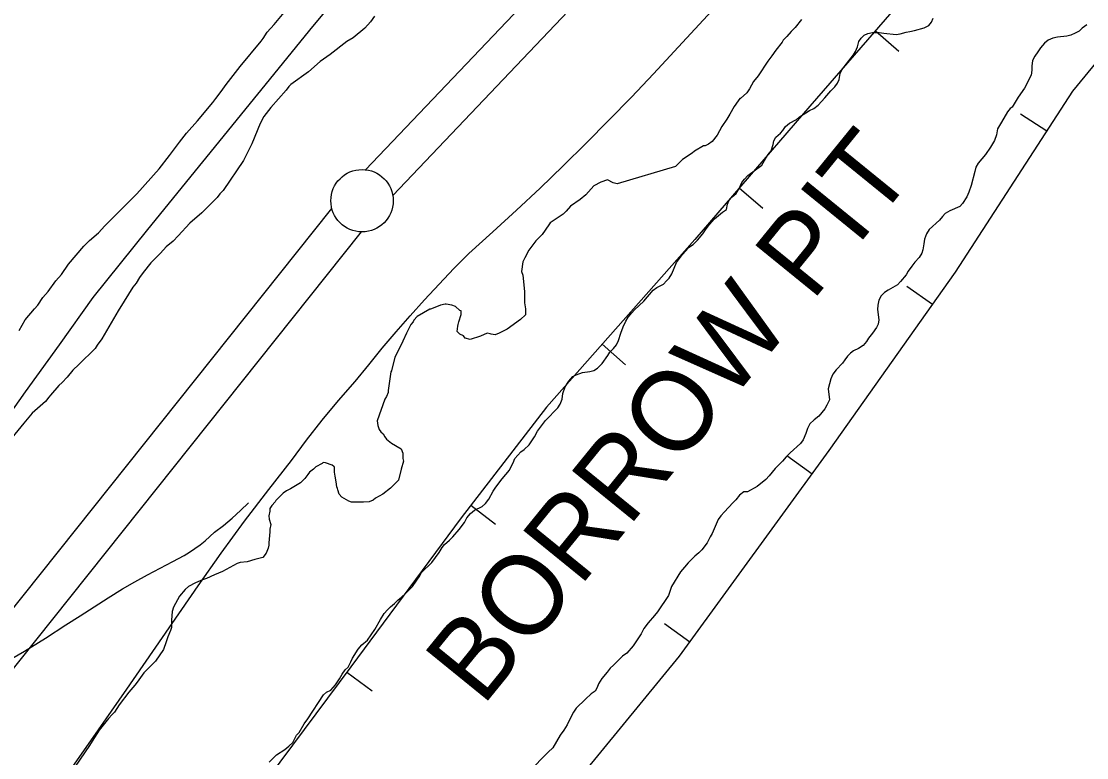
# Model space of a CAD drawing. Extents: x 3177385 to 3215275, y 903885 to 929304.
# Drawn here: x 3197911 to 3198765, y 920682 to 921273 of the extents above; entities that cross this region are included whole.
import ezdxf

# ---------------------------------------------------------------- set-up
doc = ezdxf.new("R2010")
doc.units = 0
for name, color, linetype in [('V-BORW-IDEN', 7, 'Continuous'), ('V-BORW-LINE', 7, 'Continuous'), ('V-LEVE-TOET', 7, 'Continuous'), ('V-ROAD-CNTR', 7, 'Continuous'), ('V-SITE-VEGE', 7, 'Continuous'), ('V-SURV-LINE', 7, 'Continuous')]:
    doc.layers.add(name, color=color, linetype=linetype)

msp = doc.modelspace()

# ---------------------------------------------------------------- linework, layer by layer
at = {"layer": 'V-BORW-LINE'}
for p, q in [((3198595.68, 921264.94), (3198614.56, 921248.55)), ((3198733.07, 921184.48), (3198712.09, 921198.09)), ((3198486.62, 921138.99), (3198505.54, 921122.65)), ((3198641.35, 921045.43), (3198620.94, 921059.86)), ((3198376.75, 921013.75), (3198395.49, 920997.2)), ((3198544.93, 920909.57), (3198524.71, 920924.27)), ((3198271.67, 920884.6), (3198291.48, 920869.36)), ((3198446.97, 920774.81), (3198426.75, 920789.51)), ((3198172.4, 920750.81), (3198192.44, 920735.85))]:
    msp.add_line(p, q, dxfattribs=at)
for points in [[(3198753.96, 921216.69), (3198849.88, 921333.71)], [(3198649.85, 921327.35), (3198543.17, 921204.45)], [(3198659.76, 921071.47), (3198753.96, 921216.69)], [(3198543.17, 921204.45), (3198450.98, 921097.74)], [(3198450.98, 921097.74), (3198332.18, 920963.32)], [(3198558.68, 920928.48), (3198659.76, 921071.47)], [(3198332.18, 920963.32), (3198263.96, 920874.57)], [(3198438.78, 920763.55), (3198558.68, 920928.48)], [(3198263.96, 920874.57), (3198175.52, 920754.98)], [(3198268, 920554.85), (3198438.78, 920763.55)], [(3198175.52, 920754.98), (3198071.78, 920615.97)]]:
    msp.add_lwpolyline(points, dxfattribs=at)
at = {"layer": 'V-LEVE-TOET'}
for points in [[(3198431.6, 921585.01), (3198389, 921540.48), (3198346.7, 921495.67), (3198304.72, 921450.56), (3198283.97, 921428.45), (3198263.44, 921406.15), (3198243.12, 921383.64), (3198223.01, 921360.95), (3198203.12, 921338.06), (3198183.45, 921314.99), (3198164, 921291.73), (3198144.78, 921268.29), (3198100.58, 921214.17), (3198056.53, 921159.92), (3198012.64, 921105.55), (3197968.91, 921051.05), (3197941.78, 921013.26), (3197914.63, 920975.47), (3197887.48, 920937.69), (3197860.33, 920899.94)], [(3198127.92, 920920.39), (3198139.93, 920936.84), (3198152.48, 920952.91), (3198165.53, 920968.59), (3198179.07, 920983.84), (3198189.77, 920997.25), (3198200.67, 921010.51), (3198211.78, 921023.61), (3198223.07, 921036.54), (3198234.56, 921049.3), (3198246.24, 921061.88), (3198258.1, 921074.29), (3198270.14, 921086.51), (3198289.33, 921103.75), (3198308.32, 921121.21), (3198327.11, 921138.89), (3198345.7, 921156.78), (3198364.08, 921174.89), (3198382.26, 921193.2), (3198400.22, 921211.72), (3198417.96, 921230.44), (3198484.42, 921302.56)], [(3197938.4, 920654.62), (3197967.2, 920695.89), (3197995.92, 920737.22), (3198024.54, 920778.61), (3198053.08, 920820.06), (3198071.49, 920846.13), (3198090.37, 920871.87), (3198109.7, 920897.27), (3198127.92, 920920.39)]]:
    msp.add_lwpolyline(points, dxfattribs=at)
at = {"layer": 'V-ROAD-CNTR'}
msp.add_lwpolyline([(3197897, 920757.83), (3197914.05, 920767.69), (3197930.8, 920777.99), (3197947.23, 920788.73), (3197958.54, 920796.01), (3197969.85, 920803.25), (3197981.16, 920810.47), (3197992.46, 920817.65), (3198002.48, 920823.34), (3198012.56, 920828.89), (3198022.72, 920834.29), (3198032.94, 920839.55), (3198037.49, 920841.84), (3198041.95, 920844.34), (3198046.31, 920847.03), (3198050.56, 920849.9), (3198054.68, 920852.96), (3198058.67, 920856.18), (3198062.51, 920859.56), (3198066.19, 920863.1), (3198073.41, 920868.51), (3198080.37, 920874.25), (3198087.06, 920880.3), (3198093.45, 920886.64)], dxfattribs=at)
at = {"layer": 'V-SITE-VEGE'}
for points in [[(3197924.75, 921044.9), (3197928.66, 921051.05), (3197933.13, 921056.07), (3197939.28, 921064.45), (3197943.75, 921069.47), (3197949.33, 921077.85), (3197961.62, 921092.36), (3197966.09, 921096.83), (3197973.35, 921102.97), (3197978.38, 921108.55), (3198004.08, 921134.24), (3198021.96, 921154.33), (3198030.34, 921164.94), (3198038.16, 921175.55), (3198043.74, 921182.81), (3198052.68, 921192.86), (3198064.97, 921207.37), (3198067.2, 921210.73), (3198071.68, 921216.31), (3198075.58, 921221.89), (3198086.76, 921236.41), (3198103.52, 921256.51), (3198105.2, 921258.74), (3198108.55, 921263.77), (3198114.14, 921269.91), (3198124.75, 921282.75)], [(3198194.55, 921276.59), (3198191.2, 921272.12), (3198186.73, 921267.1), (3198177.24, 921259.28), (3198172.21, 921256.49), (3198158.8, 921245.88), (3198150.99, 921240.3), (3198141.49, 921231.93), (3198127.52, 921221.88), (3198125.85, 921220.2), (3198123.61, 921217.41), (3198111.32, 921203.45), (3198105.74, 921196.19), (3198102.94, 921190.61), (3198096.24, 921174.42), (3198089.53, 921161.02), (3198073.33, 921137.01), (3198070.54, 921134.22), (3198068.3, 921131.42), (3198056.01, 921119.14), (3198046.51, 921110.77), (3198037.02, 921100.72), (3198033.11, 921096.25), (3198027.52, 921091.79), (3198023.05, 921086.76), (3198015.23, 921078.94), (3198009.08, 921071.13), (3198006.29, 921067.22), (3198003.5, 921062.75), (3198000.71, 921059.4), (3197994, 921048.23)], [(3198347.2, 920979.58), (3198350.09, 920984.12), (3198353.4, 920987.84), (3198355.88, 920989.28), (3198361.04, 920991.14), (3198367.02, 920991.96), (3198370.12, 920992.58), (3198373.01, 920994.64), (3198376.72, 920998.15), (3198381.27, 921004.75), (3198382.92, 921007.43), (3198385.81, 921010.32), (3198388.28, 921013.21), (3198389.94, 921016.72), (3198391.8, 921022.7), (3198393.65, 921027.66), (3198395.72, 921032.2), (3198397.79, 921035.5), (3198400.47, 921038.8), (3198402.74, 921041.28), (3198410.17, 921048.09), (3198417.81, 921057.16), (3198420.7, 921059.23), (3198425.86, 921061.91), (3198428.34, 921064.39), (3198430.4, 921066.65), (3198432.68, 921070.16), (3198436.39, 921079.24), (3198441.14, 921085.64), (3198444.03, 921088.73), (3198446.1, 921091.21), (3198449.81, 921093.69), (3198453.32, 921097.19), (3198457.45, 921102.15), (3198460.13, 921106.27), (3198462.82, 921109.78), (3198466.95, 921114.32), (3198473.14, 921119.69), (3198476.45, 921121.75), (3198477.27, 921126.08), (3198478.51, 921129.18), (3198480.99, 921131.86), (3198484.29, 921134.54), (3198486.56, 921138.46), (3198488.83, 921143.41), (3198490.9, 921146.1), (3198493.58, 921148.99), (3198504.73, 921157.24), (3198507.83, 921162.81), (3198509.89, 921165.9), (3198512.16, 921168.79), (3198513.81, 921173.75), (3198514.44, 921176.84), (3198515.88, 921179.73), (3198519.6, 921182.83), (3198521.66, 921185.09), (3198523.73, 921188.19), (3198526.82, 921190.87), (3198532.6, 921193.97), (3198534.87, 921196.03), (3198542.93, 921200.98), (3198546.43, 921202.63), (3198549.74, 921205.31), (3198552.63, 921208.2), (3198555.1, 921211.3), (3198560.06, 921216.87), (3198563.16, 921219.96), (3198565.43, 921222.85), (3198566.67, 921225.95), (3198567.49, 921230.69), (3198568.73, 921233.58), (3198578.23, 921245.76), (3198579.88, 921248.44), (3198581.33, 921252.15), (3198582.57, 921256.28), (3198584.22, 921259.17), (3198586.7, 921261.44), (3198589.79, 921262.68), (3198593.3, 921263.5), (3198597.43, 921263.71), (3198598.67, 921263.71), (3198602.38, 921263.09), (3198612.29, 921262.05), (3198615.59, 921262.46), (3198620.34, 921263.91), (3198623.43, 921264.32), (3198626.94, 921265.14), (3198634.79, 921267.41), (3198638.5, 921269.27), (3198640.56, 921271.74), (3198642.01, 921275.04)], [(3198536.54, 921274), (3198531.51, 921267.61), (3198528.32, 921264.42), (3198524.66, 921260.31)], [(3198765.06, 921269.82), (3198761.34, 921266.93), (3198758.87, 921264.66), (3198755.77, 921263.01), (3198752.26, 921261.56), (3198748.96, 921260.53), (3198741.53, 921259.92), (3198737.81, 921259.09), (3198734.1, 921257.44), (3198731.21, 921254.97), (3198728.11, 921251.25), (3198725.84, 921248.16), (3198723.57, 921244.65), (3198721.71, 921241.14), (3198721.09, 921236.6), (3198721.09, 921233.3), (3198720.47, 921229.38), (3198715.1, 921219.06), (3198710.14, 921211.63), (3198705.19, 921203.79), (3198703.74, 921202.76), (3198701.68, 921199.87), (3198696.72, 921191.82), (3198693.63, 921186.25), (3198692.8, 921181.5), (3198691.15, 921176.96), (3198687.84, 921171.6), (3198683.92, 921165.82), (3198677.93, 921158.81), (3198676.28, 921155.71), (3198675.46, 921152.2), (3198672.35, 921141.06), (3198670.5, 921135.69), (3198668.84, 921131.98), (3198665.54, 921126.61), (3198663.47, 921124.14), (3198655.43, 921120.63), (3198651.71, 921118.57), (3198649.44, 921116.09), (3198647.17, 921113.2), (3198638.7, 921105.57), (3198636.64, 921102.27), (3198634.99, 921097.93), (3198634.57, 921094.22), (3198633.75, 921089.47), (3198632.92, 921086.58), (3198630.85, 921083.28), (3198627.34, 921079.36), (3198624.87, 921076.27), (3198621.98, 921072.35), (3198620.33, 921069.25), (3198615.78, 921063.89), (3198613.3, 921061.41), (3198605.87, 921057.08), (3198602.98, 921055.22), (3198600.3, 921052.54), (3198598.44, 921049.03), (3198597.62, 921044.9), (3198597.41, 921041.6), (3198598.44, 921033.34), (3198598.02, 921029.84), (3198596.58, 921027.15), (3198593.48, 921022.61), (3198590.18, 921018.69), (3198588.53, 921016.01), (3198586.05, 921012.71), (3198582.13, 921010.23), (3198578.2, 921008.38), (3198575.73, 921006.52), (3198573.45, 921004.05), (3198571.18, 921001.16), (3198569.33, 920998.47)], [(3198524.66, 921260.31), (3198521.92, 921257.57), (3198521.01, 921255.75), (3198515.98, 921249.35), (3198512.79, 921244.79), (3198509.59, 921240.68), (3198501.83, 921228.82), (3198498.17, 921224.25), (3198494.97, 921218.32), (3198492.69, 921215.12), (3198487.67, 921210.56), (3198487.21, 921210.56), (3198485.84, 921208.73), (3198482.64, 921204.17), (3198478.99, 921198.23), (3198476.7, 921194.12), (3198472.59, 921188.19), (3198468.94, 921181.34), (3198464.83, 921176.32), (3198462.09, 921174.04), (3198459.35, 921172.67), (3198457.98, 921172.67), (3198450.67, 921168.56), (3198448.85, 921166.74), (3198441.08, 921161.72), (3198435.6, 921156.24), (3198388.95, 921142.16), (3198385.76, 921143.08), (3198381.19, 921145.36), (3198375.71, 921143.54), (3198370.23, 921140.8), (3198363.84, 921133.5), (3198359.27, 921129.84), (3198351.51, 921124.37), (3198347.86, 921120.26), (3198345.57, 921117.98), (3198335.07, 921111.13), (3198334.15, 921109.31), (3198328.67, 921101.55), (3198323.65, 921096.52), (3198318.17, 921089.22), (3198314.97, 921082.83), (3198313.14, 921079.63), (3198312.23, 921071.88), (3198313.14, 921069.13), (3198314.51, 921055.89), (3198314.5, 921046.76), (3198315.42, 921042.2), (3198315.41, 921037.17), (3198311.3, 921033.52), (3198300.8, 921025.76), (3198294.41, 921022.57), (3198291.21, 921021.2), (3198288.02, 921021.66), (3198287.1, 921022.11), (3198284.82, 921022.57), (3198279.34, 921020.29), (3198271.12, 921017.55), (3198267.01, 921018.47), (3198265.64, 921020.3), (3198262.9, 921021.67), (3198260.62, 921023.95), (3198261.08, 921028.06), (3198261.54, 921029.43), (3198261.99, 921031.71), (3198263.82, 921037.64), (3198263.82, 921040.38), (3198262.91, 921040.84), (3198259.26, 921044.04), (3198256.52, 921044.95), (3198251.95, 921045.87), (3198251.04, 921045.87), (3198247.39, 921044.96), (3198242.82, 921043.13), (3198239.17, 921041.76), (3198238.71, 921041.76), (3198228.67, 921035.83), (3198225.93, 921033.09), (3198225.47, 921031.72), (3198223.64, 921029.44), (3198219.99, 921022.59), (3198217.25, 921016.2), (3198212.22, 921006.16), (3198210.85, 921003.42), (3198208.11, 920992.46), (3198207.65, 920991.55), (3198206.74, 920986.07), (3198205.37, 920976.48), (3198205.37, 920975.11), (3198203.99, 920971.92), (3198202.62, 920969.63), (3198196.68, 920952.29), (3198197.14, 920948.63), (3198198.05, 920945.44), (3198199.42, 920943.61), (3198201.25, 920941.78), (3198202.62, 920939.5), (3198203.98, 920937.68), (3198208.09, 920934.48), (3198215.85, 920929.91), (3198217.22, 920926.26)], [(3197994, 921048.23), (3197988.97, 921040.42), (3197976.12, 921018.08), (3197972.21, 921013.06), (3197970.53, 921010.26), (3197957.69, 920997.43), (3197952.66, 920992.96), (3197948.19, 920987.38), (3197944.28, 920982.91), (3197941.49, 920980.68), (3197934.78, 920972.86), (3197933.66, 920971.18), (3197930.87, 920967.84), (3197920.26, 920958.34), (3197913.55, 920950.53), (3197899.03, 920932.66)], [(3197909.67, 921024.8), (3197914.7, 921033.18), (3197921.96, 921042.11), (3197924.75, 921044.9)], [(3198569.33, 920998.47), (3198564.17, 920993.11), (3198561.69, 920989.6), (3198560.03, 920986.09), (3198557.76, 920977.84), (3198559, 920969.17), (3198556.93, 920964.84), (3198555.28, 920961.95), (3198550.53, 920955.96), (3198546.61, 920953.07), (3198543.31, 920949.77), (3198541.45, 920946.06), (3198540, 920942.14), (3198537.73, 920936.98), (3198535.67, 920934.09), (3198527.41, 920926.66), (3198524.31, 920923.57), (3198521.21, 920920.06), (3198515.43, 920914.08), (3198510.69, 920908.09), (3198508, 920905.2), (3198500.98, 920899.63), (3198493.35, 920895.51), (3198490.41, 920895.47), (3198486.97, 920892.77), (3198483.93, 920889.05), (3198481.56, 920886.69), (3198474.81, 920879.26), (3198471.77, 920876.22), (3198469.74, 920873.18), (3198468.05, 920869.46), (3198465.01, 920862.03), (3198463.33, 920859.33), (3198460.96, 920854.6), (3198456.57, 920848.86), (3198454.21, 920846.5), (3198451.17, 920843.8), (3198445.76, 920838.39), (3198442.72, 920835.01), (3198439.69, 920831.3), (3198432.26, 920819.48), (3198429.89, 920812.38), (3198421.11, 920799.21), (3198418.75, 920796.17), (3198413.68, 920790.43), (3198410.3, 920785.7), (3198407.94, 920781.64), (3198401.53, 920771.85), (3198396.46, 920766.11), (3198393.08, 920763.74), (3198385.99, 920756.31), (3198383.29, 920753.95), (3198380.92, 920750.91), (3198376.54, 920745.84), (3198373.83, 920741.45), (3198372.82, 920738.41), (3198371.13, 920735.71), (3198368.09, 920733.34), (3198363.36, 920729.29), (3198355.93, 920721.86), (3198353.91, 920718.82), (3198351.2, 920713.76), (3198348.84, 920708.69), (3198346.14, 920704.3), (3198343.1, 920700.24), (3198337.36, 920690.11), (3198333.64, 920686.73), (3198329.93, 920683.02), (3198321.82, 920674.57)], [(3198110.05, 920678.61), (3198115.8, 920684.69), (3198122.55, 920688.75), (3198125.93, 920691.45), (3198128.97, 920694.49), (3198132, 920700.23), (3198134.03, 920702.59), (3198138.08, 920709.35), (3198141.12, 920713.4), (3198153.62, 920732.65), (3198155.98, 920734.68), (3198159.36, 920736.37), (3198163.07, 920740.76), (3198166.45, 920745.49), (3198168.48, 920749.2), (3198170.84, 920752.58), (3198173.21, 920754.95), (3198175.57, 920759), (3198176.92, 920762.04), (3198181.31, 920769.13), (3198184.35, 920772.85), (3198188.74, 920776.56), (3198194.82, 920785.01), (3198199.21, 920793.11), (3198202.25, 920797.84), (3198204.95, 920800.88), (3198207.32, 920803.25), (3198210.35, 920805.95), (3198213.06, 920808.65), (3198216.1, 920811.02), (3198219.47, 920814.06), (3198224.88, 920819.46), (3198228.26, 920824.53), (3198230.28, 920827.23), (3198231.97, 920830.61), (3198240.41, 920838.71), (3198246.15, 920846.82), (3198248.52, 920850.87), (3198250.54, 920853.24), (3198254.6, 920856.61), (3198257.3, 920859.32), (3198262.36, 920865.06), (3198266.42, 920870.8), (3198268.44, 920874.52), (3198271.48, 920877.89), (3198274.52, 920880.6), (3198280.6, 920883.64), (3198283.3, 920886), (3198286.01, 920889.38), (3198289.38, 920895.8), (3198291.75, 920899.17), (3198296.81, 920905.93), (3198302.55, 920912.68), (3198303.91, 920915.73), (3198305.59, 920918.76), (3198306.94, 920922.14), (3198311.67, 920927.55), (3198314.37, 920929.23), (3198318.3, 920933.15), (3198320.57, 920936.25), (3198322.63, 920939.55), (3198324.9, 920944.09), (3198331.31, 920952.55), (3198341.21, 920962.66), (3198343.07, 920965.55), (3198344.72, 920969.68), (3198345.34, 920974.22), (3198347.2, 920979.58)], [(3198217.22, 920926.26), (3198217.22, 920922.15), (3198217.68, 920919.86), (3198215.85, 920913.47), (3198213.56, 920904.8), (3198207.17, 920898.41), (3198201.23, 920893.39), (3198195.29, 920890.19), (3198193.47, 920888.82), (3198190.27, 920887.46), (3198185.7, 920887), (3198176.12, 920887), (3198173.83, 920887.92), (3198168.36, 920891.12), (3198166.07, 920893.4), (3198165.16, 920897.05), (3198164.71, 920897.96), (3198164.25, 920899.34), (3198163.8, 920903.45), (3198162.88, 920908.01), (3198162.43, 920911.21), (3198162.43, 920915.32), (3198161.97, 920915.77), (3198160.6, 920916.69), (3198155.13, 920918.51), (3198153.3, 920918.97), (3198152.39, 920918.06), (3198147.36, 920915.32), (3198145.54, 920913.49), (3198142.34, 920911.21), (3198140.97, 920909.39), (3198138.69, 920906.19), (3198135.03, 920902.54), (3198127.27, 920897.81), (3198123.89, 920896.12), (3198121.18, 920894.43), (3198119.16, 920892.07), (3198115.44, 920888.35), (3198114.77, 920887.34), (3198112.06, 920884.3), (3198110.72, 920881.94), (3198110.72, 920879.91), (3198109.7, 920876.19), (3198110.04, 920873.49), (3198111.39, 920869.1), (3198110.72, 920865.39), (3198110.72, 920863.36), (3198109.7, 920854.58), (3198109.7, 920852.55), (3198109.37, 920850.19), (3198107.68, 920846.13), (3198104.97, 920842.76), (3198102.95, 920842.08), (3198098.56, 920841.07), (3198092.48, 920839.38), (3198086.74, 920838.7), (3198084.37, 920838.03), (3198078.63, 920834.65), (3198072.55, 920831.61), (3198066.14, 920828.91), (3198059.72, 920825.87), (3198056.68, 920824.85), (3198050.94, 920822.49), (3198045.53, 920819.45), (3198042.83, 920817.08), (3198038.1, 920811.68), (3198033.38, 920802.9), (3198032.36, 920799.52), (3198031.69, 920792.43), (3198031.69, 920786.68), (3198031.01, 920784.32), (3198028.99, 920779.25), (3198027.64, 920775.2), (3198025.27, 920769.12), (3198018.86, 920759.66), (3198016.16, 920756.62), (3198009.74, 920750.21), (3198004.33, 920742.77), (3198002.31, 920740.41), (3197997.58, 920734.67), (3197989.81, 920724.54), (3197986.1, 920718.79), (3197984.41, 920716.77), (3197981.37, 920713.73), (3197973.94, 920704.27), (3197968.2, 920695.49), (3197966.17, 920692.11), (3197954.69, 920675.22)]]:
    msp.add_lwpolyline(points, dxfattribs=at)
at = {"layer": 'V-SURV-LINE'}
for points in [[(3198187.36, 921153.55), (3198348.77, 921323.49)], [(3198370.53, 921302.85), (3198209.13, 921132.9)], [(3197722.05, 920572.66), (3198160.29, 921122.45)], [(3198183.76, 921103.77), (3197745.52, 920553.97)]]:
    msp.add_lwpolyline(points, dxfattribs=at)
msp.add_circle((3198184.48, 921128.73), 25, dxfattribs=at)

# ---------------------------------------------------------------- texts
at = {"layer": 'V-BORW-IDEN'}
msp.add_text('BORROW PIT', height=64, rotation=50.88847, dxfattribs=at).set_placement((3198280.94, 920722.58))

doc.saveas('drawing.dxf')
